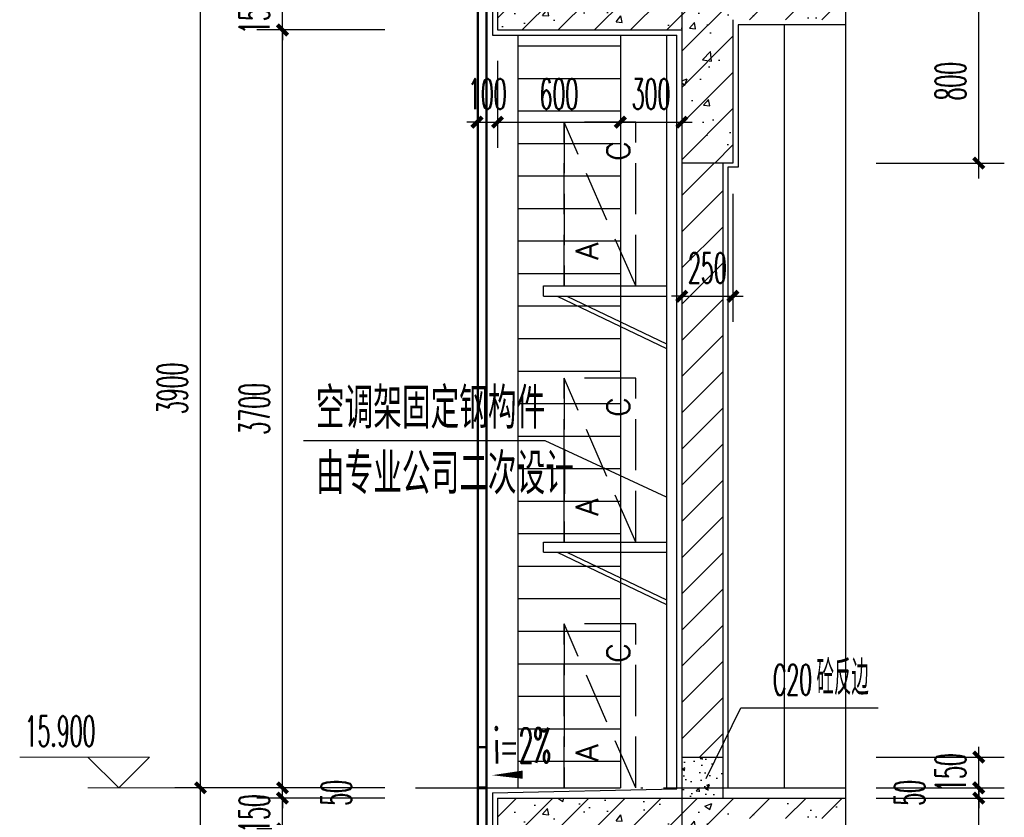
# Model space of a CAD drawing. Extents: x 1779708 to 7299578, y -1121471 to 88434.
# Tile 918 of 1056: x 6952492 to 6957301, y -955486 to -951592. Entities that reach past the tile are written whole.
import ezdxf

# ---------------------------------------------------------------- set-up
doc = ezdxf.new("R2010")
doc.units = 0
doc.header["$LTSCALE"] = 1000
doc.header["$MEASUREMENT"] = 0
doc.linetypes.add('DASH', pattern=[0.35, 0.25, -0.1])
doc.linetypes.add('DOTE', pattern=[2.42, 2, -0.2, 0.02, -0.2])
doc.layers.get('0').update_dxf_attribs({"linetype": 'CONTINUOUS'})
doc.layers.get('Defpoints').update_dxf_attribs({"linetype": 'CONTINUOUS'})
for name, color, linetype in [('AXIS', 3, 'CONTINUOUS'), ('DIM_LEAD', 3, 'CONTINUOUS'), ('DIM_SYMB', 3, 'CONTINUOUS'), ('DOTE', 1, 'DOTE'), ('J-空调', 64, 'CONTINUOUS'), ('PUB_TEXT', 7, 'CONTINUOUS'), ('WALL', 255, 'CONTINUOUS'), ('WINDOW', 2, 'CONTINUOUS'), ('可见线', 6, 'CONTINUOUS'), ('填充细线', 8, 'CONTINUOUS'), ('立面中线', 140, 'CONTINUOUS'), ('立面细线', 114, 'CONTINUOUS'), ('粉刷线', 213, 'CONTINUOUS')]:
    doc.layers.add(name, color=color, linetype=linetype)
doc.layers.add('DIM_ELEV', color=3, linetype='CONTINUOUS', lineweight=13)
doc.styles.add('_TCH_DIM', font='SIMPLEX.shx', dxfattribs={"width": 0.7, "bigfont": 'GBCBIG.shx'})
doc.styles.add('_TCH_DIM_T3', font='SIMPLEX.shx', dxfattribs={"width": 0.494118, "bigfont": 'GBCBIG.shx'})
doc.styles.add('dim_font', font='SIMPLEX.shx', dxfattribs={"width": 0.8})
doc.styles.add('HZTXT', font='simplex.shx', dxfattribs={"width": 0.7, "bigfont": 'HZTXT.shx'})
doc.dimstyles.new('_TCH_ARCH&&50', dxfattribs={"dimtxt": 148.75, "dimasz": 50, "dimexe": 125, "dimexo": 150, "dimgap": 63.125, "dimtad": 1, "dimdec": 0, "dimzin": 0, "dimdsep": 46, "dimtxsty": '_TCH_DIM_T3', "dimblk": 'ARCHTICK', "dimcen": 0.09, "dimdle": 75, "dimclrt": 7, "dimazin": 2, "dimtfac": 1, "dimtdec": 0, "dimtix": 1, "dimtmove": 2, "dimatfit": 3, "dimfxl": 250, "dimtolj": 1, "dimtzin": 0, "dimarcsym": 0})

# ---------------------------------------------------------------- blocks, each defined once
blk = doc.blocks.new('3r13ef')
at = {"layer": 'J-空调', "linetype": 'DASH'}
blk.add_line((0, 0), (800, 350), dxfattribs=at)
blk.add_lwpolyline([(800, 350), (0, 350)], close=True, dxfattribs=at)
blk.add_lwpolyline([(0, 350), (0, 0), (800, 0), (800, 350)], dxfattribs=at)
at = {"layer": 'J-空调', "style": 'dim_font'}
for s, p in [('A', (128.2, 183.7)), ('C', (609.5, 29.8))]:
    blk.add_text(s, height=109.5, dxfattribs=at).set_placement(p)
blk = doc.blocks.new('A$C2A051399')
at = {"layer": '可见线'}
for p, q in [((0, 304.6), (600, 304.6)), ((0, 254.6), (0, 304.6)), ((0, 254.6), (600, 254.6)), ((66.6, 254.6), (600, 0)), ((113.1, 254.6), (600, 22.2))]:
    blk.add_line(p, q, dxfattribs=at)
at = {"layer": 'J-空调', "extrusion": (0, 0, -1), "xscale": -1, "zscale": -1, "rotation": 270}
blk.add_blockref('3r13ef', (-450, 304.6), dxfattribs=at)
blk = doc.blocks.new('_ArchTick')
at = {"color": 0, "linetype": 'ByBlock', "const_width": 0.4}
blk.add_lwpolyline([(-0.5, -0.5), (0.5, 0.5)], dxfattribs=at)
blk = doc.blocks.new('*D686')
at = {"layer": 'AXIS', "color": 0, "lineweight": -2, "transparency": 16777216}
for p, q in [((6953375.8, -959317.3), (6953375.8, -955267.3)), ((6954275.8, -955342.3), (6953250.8, -955342.3)), ((6954275.8, -959242.3), (6953250.8, -959242.3))]:
    blk.add_line(p, q, dxfattribs=at)
at = {"layer": 'Defpoints', "color": 0, "transparency": 16777216}
for p in [(6953375.8, -955342.3), (6954425.8, -955342.3), (6954425.8, -959242.3)]:
    blk.add_point(p, dxfattribs=at)
at = {"layer": 'AXIS', "color": 0, "lineweight": -2, "transparency": 16777216, "xscale": 50, "yscale": 50, "zscale": 50}
for p, rotation in [((6953375.8, -955342.3), 90), ((6953375.8, -959242.3), 270)]:
    blk.add_blockref('_ArchTick', p, dxfattribs=dict(at, rotation=rotation))
at = {"layer": 'AXIS', "color": 7, "transparency": 16777216, "insert": (6953238.3, -957292.3), "char_height": 148.75, "attachment_point": 5, "rotation": 90, "style": '_TCH_DIM_T3'}
blk.add_mtext('\\A1;3900', dxfattribs=at)
blk = doc.blocks.new('*D687')
at = {"layer": 'AXIS', "color": 0, "lineweight": -2, "transparency": 16777216}
for p, q in [((6953375.8, -955417.3), (6953375.8, -951367.3)), ((6954275.8, -951442.3), (6953250.8, -951442.3)), ((6954275.8, -955342.3), (6953250.8, -955342.3))]:
    blk.add_line(p, q, dxfattribs=at)
at = {"layer": 'Defpoints', "color": 0, "transparency": 16777216}
for p in [(6953375.8, -951442.3), (6954425.8, -951442.3), (6954425.8, -955342.3)]:
    blk.add_point(p, dxfattribs=at)
at = {"layer": 'AXIS', "color": 0, "lineweight": -2, "transparency": 16777216, "xscale": 50, "yscale": 50, "zscale": 50}
for p, rotation in [((6953375.8, -951442.3), 90), ((6953375.8, -955342.3), 270)]:
    blk.add_blockref('_ArchTick', p, dxfattribs=dict(at, rotation=rotation))
at = {"layer": 'AXIS', "color": 7, "transparency": 16777216, "insert": (6953238.3, -953392.3), "char_height": 148.75, "attachment_point": 5, "rotation": 90, "style": '_TCH_DIM_T3'}
blk.add_mtext('\\A1;3900', dxfattribs=at)
blk = doc.blocks.new('*D730')
at = {"layer": 'AXIS', "color": 0, "lineweight": -2, "transparency": 16777216}
for p, q in [((6953775.8, -959317.3), (6953775.8, -955467.3)), ((6954275.8, -955542.3), (6953650.8, -955542.3)), ((6954275.8, -959242.3), (6953650.8, -959242.3))]:
    blk.add_line(p, q, dxfattribs=at)
at = {"layer": 'Defpoints', "color": 0, "transparency": 16777216}
for p in [(6953775.8, -955542.3), (6954425.8, -955542.3), (6954425.8, -959242.3)]:
    blk.add_point(p, dxfattribs=at)
at = {"layer": 'AXIS', "color": 0, "lineweight": -2, "transparency": 16777216, "xscale": 50, "yscale": 50, "zscale": 50}
for p, rotation in [((6953775.8, -955542.3), 90), ((6953775.8, -959242.3), 270)]:
    blk.add_blockref('_ArchTick', p, dxfattribs=dict(at, rotation=rotation))
at = {"layer": 'AXIS', "color": 7, "transparency": 16777216, "insert": (6953638.3, -957392.3), "char_height": 148.75, "attachment_point": 5, "rotation": 90, "style": '_TCH_DIM_T3'}
blk.add_mtext('\\A1;3700', dxfattribs=at)
blk = doc.blocks.new('*D731')
at = {"layer": 'AXIS', "color": 0, "lineweight": -2, "transparency": 16777216}
for p, q in [((6953775.8, -955392.3), (6953775.8, -955342.3)), ((6954275.8, -955392.3), (6953650.8, -955392.3)), ((6953775.8, -955542.3), (6953775.8, -955392.3)), ((6954275.8, -955542.3), (6953650.8, -955542.3)), ((6953775.8, -955542.3), (6953775.8, -955592.3))]:
    blk.add_line(p, q, dxfattribs=at)
at = {"layer": 'Defpoints', "color": 0, "transparency": 16777216}
for p in [(6953775.8, -955392.3), (6954425.8, -955392.3), (6954425.8, -955542.3)]:
    blk.add_point(p, dxfattribs=at)
at = {"layer": 'AXIS', "color": 0, "lineweight": -2, "transparency": 16777216, "xscale": 50, "yscale": 50, "zscale": 50}
for p, rotation in [((6953775.8, -955392.3), 270), ((6953775.8, -955542.3), 90)]:
    blk.add_blockref('_ArchTick', p, dxfattribs=dict(at, rotation=rotation))
at = {"layer": 'AXIS', "color": 7, "transparency": 16777216, "insert": (6953638.3, -955467.3), "char_height": 148.75, "attachment_point": 5, "rotation": 90, "style": '_TCH_DIM_T3'}
blk.add_mtext('\\A1;150', dxfattribs=at)
blk = doc.blocks.new('*D732')
at = {"layer": 'AXIS', "color": 0, "lineweight": -2, "transparency": 16777216}
for p, q in [((6953775.8, -955342.3), (6953775.8, -955292.3)), ((6954275.8, -955342.3), (6953650.8, -955342.3)), ((6953775.8, -955392.3), (6953775.8, -955342.3)), ((6954275.8, -955392.3), (6953650.8, -955392.3)), ((6953775.8, -955392.3), (6953775.8, -955442.3))]:
    blk.add_line(p, q, dxfattribs=at)
at = {"layer": 'Defpoints', "color": 0, "transparency": 16777216}
for p in [(6953775.8, -955342.3), (6954425.8, -955342.3), (6954425.8, -955392.3)]:
    blk.add_point(p, dxfattribs=at)
at = {"layer": 'AXIS', "color": 0, "lineweight": -2, "transparency": 16777216, "xscale": 50, "yscale": 50, "zscale": 50}
for p, rotation in [((6953775.8, -955342.3), 270), ((6953775.8, -955392.3), 90)]:
    blk.add_blockref('_ArchTick', p, dxfattribs=dict(at, rotation=rotation))
at = {"layer": 'AXIS', "color": 7, "transparency": 16777216, "insert": (6954038.3, -955367.3), "char_height": 148.75, "attachment_point": 5, "rotation": 90, "style": '_TCH_DIM_T3'}
blk.add_mtext('\\A1;50', dxfattribs=at)
blk = doc.blocks.new('*D733')
at = {"layer": 'AXIS', "color": 0, "lineweight": -2, "transparency": 16777216}
for p, q in [((6953775.8, -955417.3), (6953775.8, -951567.3)), ((6954275.8, -951642.3), (6953650.8, -951642.3)), ((6954275.8, -955342.3), (6953650.8, -955342.3))]:
    blk.add_line(p, q, dxfattribs=at)
at = {"layer": 'Defpoints', "color": 0, "transparency": 16777216}
for p in [(6953775.8, -951642.3), (6954425.8, -951642.3), (6954425.8, -955342.3)]:
    blk.add_point(p, dxfattribs=at)
at = {"layer": 'AXIS', "color": 0, "lineweight": -2, "transparency": 16777216, "xscale": 50, "yscale": 50, "zscale": 50}
for p, rotation in [((6953775.8, -951642.3), 90), ((6953775.8, -955342.3), 270)]:
    blk.add_blockref('_ArchTick', p, dxfattribs=dict(at, rotation=rotation))
at = {"layer": 'AXIS', "color": 7, "transparency": 16777216, "insert": (6953638.3, -953492.3), "char_height": 148.75, "attachment_point": 5, "rotation": 90, "style": '_TCH_DIM_T3'}
blk.add_mtext('\\A1;3700', dxfattribs=at)
blk = doc.blocks.new('*D734')
at = {"layer": 'AXIS', "color": 0, "lineweight": -2, "transparency": 16777216}
for p, q in [((6953775.8, -951492.3), (6953775.8, -951442.3)), ((6954275.8, -951492.3), (6953650.8, -951492.3)), ((6953775.8, -951642.3), (6953775.8, -951492.3)), ((6954275.8, -951642.3), (6953650.8, -951642.3)), ((6953775.8, -951642.3), (6953775.8, -951692.3))]:
    blk.add_line(p, q, dxfattribs=at)
at = {"layer": 'Defpoints', "color": 0, "transparency": 16777216}
for p in [(6953775.8, -951492.3), (6954425.8, -951492.3), (6954425.8, -951642.3)]:
    blk.add_point(p, dxfattribs=at)
at = {"layer": 'AXIS', "color": 0, "lineweight": -2, "transparency": 16777216, "xscale": 50, "yscale": 50, "zscale": 50}
for p, rotation in [((6953775.8, -951492.3), 270), ((6953775.8, -951642.3), 90)]:
    blk.add_blockref('_ArchTick', p, dxfattribs=dict(at, rotation=rotation))
at = {"layer": 'AXIS', "color": 7, "transparency": 16777216, "insert": (6953638.3, -951567.3), "char_height": 148.75, "attachment_point": 5, "rotation": 90, "style": '_TCH_DIM_T3'}
blk.add_mtext('\\A1;150', dxfattribs=at)
blk = doc.blocks.new('*D742')
at = {"layer": 'AXIS', "color": 0, "lineweight": -2, "transparency": 16777216}
for p, q in [((6957175.8, -952367.3), (6957175.8, -951417.3)), ((6956675.8, -951492.3), (6957300.8, -951492.3)), ((6956675.8, -952292.3), (6957300.8, -952292.3))]:
    blk.add_line(p, q, dxfattribs=at)
at = {"layer": 'Defpoints', "color": 0, "transparency": 16777216}
for p in [(6956525.8, -951492.3), (6957175.8, -951492.3), (6956525.8, -952292.3)]:
    blk.add_point(p, dxfattribs=at)
at = {"layer": 'AXIS', "color": 0, "lineweight": -2, "transparency": 16777216, "xscale": 50, "yscale": 50, "zscale": 50}
for p, rotation in [((6957175.8, -951492.3), 90), ((6957175.8, -952292.3), 270)]:
    blk.add_blockref('_ArchTick', p, dxfattribs=dict(at, rotation=rotation))
at = {"layer": 'AXIS', "color": 7, "transparency": 16777216, "insert": (6957038.3, -951892.3), "char_height": 148.75, "attachment_point": 5, "rotation": 90, "style": '_TCH_DIM_T3'}
blk.add_mtext('\\A1;800', dxfattribs=at)
blk = doc.blocks.new('*D745')
at = {"layer": 'AXIS', "color": 0, "lineweight": -2, "transparency": 16777216}
for p, q in [((6955725.8, -952442.3), (6955725.8, -953067.3)), ((6955975.8, -952442.3), (6955975.8, -953067.3)), ((6955725.8, -952942.3), (6955675.8, -952942.3)), ((6955725.8, -952942.3), (6955975.8, -952942.3)), ((6955975.8, -952942.3), (6956025.8, -952942.3))]:
    blk.add_line(p, q, dxfattribs=at)
at = {"layer": 'Defpoints', "color": 0, "transparency": 16777216}
for p in [(6955725.8, -952292.3), (6955975.8, -952292.3), (6955975.8, -952942.3)]:
    blk.add_point(p, dxfattribs=at)
at = {"layer": 'AXIS', "color": 0, "lineweight": -2, "transparency": 16777216, "xscale": 50, "yscale": 50, "zscale": 50}
blk.add_blockref('_ArchTick', (6955725.8, -952942.3), dxfattribs=at)
at = {"layer": 'AXIS', "color": 0, "lineweight": -2, "transparency": 16777216, "xscale": 50, "yscale": 50, "zscale": 50, "rotation": 180}
blk.add_blockref('_ArchTick', (6955975.8, -952942.3), dxfattribs=at)
at = {"layer": 'AXIS', "color": 7, "transparency": 16777216, "insert": (6955850.8, -952804.8), "char_height": 148.75, "attachment_point": 5, "style": '_TCH_DIM_T3'}
blk.add_mtext('\\A1;250', dxfattribs=at)
blk = doc.blocks.new('*D754')
at = {"layer": 'AXIS', "color": 0, "lineweight": -2, "transparency": 16777216}
for p, q in [((6954725.8, -951792.3), (6954725.8, -952217.3)), ((6954825.8, -951792.3), (6954825.8, -952217.3)), ((6954725.8, -952092.3), (6954675.8, -952092.3)), ((6954725.8, -952092.3), (6954825.8, -952092.3)), ((6954825.8, -952092.3), (6954875.8, -952092.3))]:
    blk.add_line(p, q, dxfattribs=at)
at = {"layer": 'Defpoints', "color": 0, "transparency": 16777216}
for p in [(6954725.8, -951642.3), (6954825.8, -951642.3), (6954825.8, -952092.3)]:
    blk.add_point(p, dxfattribs=at)
at = {"layer": 'AXIS', "color": 0, "lineweight": -2, "transparency": 16777216, "xscale": 50, "yscale": 50, "zscale": 50}
blk.add_blockref('_ArchTick', (6954725.8, -952092.3), dxfattribs=at)
at = {"layer": 'AXIS', "color": 0, "lineweight": -2, "transparency": 16777216, "xscale": 50, "yscale": 50, "zscale": 50, "rotation": 180}
blk.add_blockref('_ArchTick', (6954825.8, -952092.3), dxfattribs=at)
at = {"layer": 'AXIS', "color": 7, "transparency": 16777216, "insert": (6954775.8, -951954.8), "char_height": 148.75, "attachment_point": 5, "style": '_TCH_DIM_T3'}
blk.add_mtext('\\A1;100', dxfattribs=at)
blk = doc.blocks.new('*D755')
at = {"layer": 'AXIS', "color": 0, "lineweight": -2, "transparency": 16777216}
for p, q in [((6954825.8, -951792.3), (6954825.8, -952217.3)), ((6955425.8, -951792.3), (6955425.8, -952217.3)), ((6954750.8, -952092.3), (6955500.8, -952092.3))]:
    blk.add_line(p, q, dxfattribs=at)
at = {"layer": 'Defpoints', "color": 0, "transparency": 16777216}
for p in [(6954825.8, -951642.3), (6955425.8, -951642.3), (6955425.8, -952092.3)]:
    blk.add_point(p, dxfattribs=at)
at = {"layer": 'AXIS', "color": 0, "lineweight": -2, "transparency": 16777216, "xscale": 50, "yscale": 50, "zscale": 50, "rotation": 180}
blk.add_blockref('_ArchTick', (6954825.8, -952092.3), dxfattribs=at)
at = {"layer": 'AXIS', "color": 0, "lineweight": -2, "transparency": 16777216, "xscale": 50, "yscale": 50, "zscale": 50}
blk.add_blockref('_ArchTick', (6955425.8, -952092.3), dxfattribs=at)
at = {"layer": 'AXIS', "color": 7, "transparency": 16777216, "insert": (6955125.8, -951954.8), "char_height": 148.75, "attachment_point": 5, "style": '_TCH_DIM_T3'}
blk.add_mtext('\\A1;600', dxfattribs=at)
blk = doc.blocks.new('*D756')
at = {"layer": 'AXIS', "color": 0, "lineweight": -2, "transparency": 16777216}
for p, q in [((6955425.8, -951792.3), (6955425.8, -952217.3)), ((6955725.8, -951792.3), (6955725.8, -952217.3)), ((6955425.8, -952092.3), (6955375.8, -952092.3)), ((6955425.8, -952092.3), (6955725.8, -952092.3)), ((6955725.8, -952092.3), (6955775.8, -952092.3))]:
    blk.add_line(p, q, dxfattribs=at)
at = {"layer": 'Defpoints', "color": 0, "transparency": 16777216}
for p in [(6955425.8, -951642.3), (6955725.8, -951642.3), (6955725.8, -952092.3)]:
    blk.add_point(p, dxfattribs=at)
at = {"layer": 'AXIS', "color": 0, "lineweight": -2, "transparency": 16777216, "xscale": 50, "yscale": 50, "zscale": 50}
blk.add_blockref('_ArchTick', (6955425.8, -952092.3), dxfattribs=at)
at = {"layer": 'AXIS', "color": 0, "lineweight": -2, "transparency": 16777216, "xscale": 50, "yscale": 50, "zscale": 50, "rotation": 180}
blk.add_blockref('_ArchTick', (6955725.8, -952092.3), dxfattribs=at)
at = {"layer": 'AXIS', "color": 7, "transparency": 16777216, "insert": (6955575.8, -951954.8), "char_height": 148.75, "attachment_point": 5, "style": '_TCH_DIM_T3'}
blk.add_mtext('\\A1;300', dxfattribs=at)
blk = doc.blocks.new('*D758')
at = {"layer": 'AXIS', "color": 0, "lineweight": -2, "transparency": 16777216}
for p, q in [((6957175.8, -956267.3), (6957175.8, -955317.3)), ((6956675.8, -955392.3), (6957300.8, -955392.3)), ((6956675.8, -956192.3), (6957300.8, -956192.3))]:
    blk.add_line(p, q, dxfattribs=at)
at = {"layer": 'Defpoints', "color": 0, "transparency": 16777216}
for p in [(6956525.8, -955392.3), (6957175.8, -955392.3), (6956525.8, -956192.3)]:
    blk.add_point(p, dxfattribs=at)
at = {"layer": 'AXIS', "color": 0, "lineweight": -2, "transparency": 16777216, "xscale": 50, "yscale": 50, "zscale": 50}
for p, rotation in [((6957175.8, -955392.3), 90), ((6957175.8, -956192.3), 270)]:
    blk.add_blockref('_ArchTick', p, dxfattribs=dict(at, rotation=rotation))
at = {"layer": 'AXIS', "color": 7, "transparency": 16777216, "insert": (6957038.3, -955792.3), "char_height": 148.75, "attachment_point": 5, "rotation": 90, "style": '_TCH_DIM_T3'}
blk.add_mtext('\\A1;800', dxfattribs=at)
blk = doc.blocks.new('*D759')
at = {"layer": 'AXIS', "color": 0, "lineweight": -2, "transparency": 16777216}
for p, q in [((6957175.8, -955342.3), (6957175.8, -955292.3)), ((6956675.8, -955342.3), (6957300.8, -955342.3)), ((6957175.8, -955392.3), (6957175.8, -955342.3)), ((6956675.8, -955392.3), (6957300.8, -955392.3)), ((6957175.8, -955392.3), (6957175.8, -955442.3))]:
    blk.add_line(p, q, dxfattribs=at)
at = {"layer": 'Defpoints', "color": 0, "transparency": 16777216}
for p in [(6956525.8, -955342.3), (6957175.8, -955342.3), (6956525.8, -955392.3)]:
    blk.add_point(p, dxfattribs=at)
at = {"layer": 'AXIS', "color": 0, "lineweight": -2, "transparency": 16777216, "xscale": 50, "yscale": 50, "zscale": 50}
for p, rotation in [((6957175.8, -955342.3), 270), ((6957175.8, -955392.3), 90)]:
    blk.add_blockref('_ArchTick', p, dxfattribs=dict(at, rotation=rotation))
at = {"layer": 'AXIS', "color": 7, "transparency": 16777216, "insert": (6956838.3, -955367.3), "char_height": 148.75, "attachment_point": 5, "rotation": 90, "style": '_TCH_DIM_T3'}
blk.add_mtext('\\A1;50', dxfattribs=at)
blk = doc.blocks.new('*D760')
at = {"layer": 'AXIS', "color": 0, "lineweight": -2, "transparency": 16777216}
for p, q in [((6957175.8, -955192.3), (6957175.8, -955142.3)), ((6956675.8, -955192.3), (6957300.8, -955192.3)), ((6957175.8, -955342.3), (6957175.8, -955192.3)), ((6956675.8, -955342.3), (6957300.8, -955342.3)), ((6957175.8, -955342.3), (6957175.8, -955392.3))]:
    blk.add_line(p, q, dxfattribs=at)
at = {"layer": 'Defpoints', "color": 0, "transparency": 16777216}
for p in [(6956525.8, -955192.3), (6957175.8, -955192.3), (6956525.8, -955342.3)]:
    blk.add_point(p, dxfattribs=at)
at = {"layer": 'AXIS', "color": 0, "lineweight": -2, "transparency": 16777216, "xscale": 50, "yscale": 50, "zscale": 50}
for p, rotation in [((6957175.8, -955192.3), 270), ((6957175.8, -955342.3), 90)]:
    blk.add_blockref('_ArchTick', p, dxfattribs=dict(at, rotation=rotation))
at = {"layer": 'AXIS', "color": 7, "transparency": 16777216, "insert": (6957038.3, -955267.3), "char_height": 148.75, "attachment_point": 5, "rotation": 90, "style": '_TCH_DIM_T3'}
blk.add_mtext('\\A1;150', dxfattribs=at)

msp = doc.modelspace()

# ---------------------------------------------------------------- hatches: boundary and pattern name
at = {"layer": '填充细线'}
h = msp.add_hatch(dxfattribs=at)
h.set_pattern_fill('钢筋混凝土', color=114, scale=50)
h.set_pattern_definition([(45, (6954825.8, -952292.29), (-88.388, 88.388), []), (50, (6954825.8, -952292.3), (358.63, -31.376), [37.5, -412.5]), (355, (6954825.8, -952292.3), (-69.376, 376.096), [30, -330]), (100.451, (6954855.68, -952294.9), (289.255, 344.72), [31.87, -350.57]), (46.184, (6954825.8, -952192.3), (533.62, -82.76), [56.25, -618.75]), (96.636, (6954870.26, -952199.2), (467.33, 487.06), [47.8, -525.86]), (351.184, (6954825.8, -952192.3), (467.33, 487.06), [45, -495]), (21, (6954875.8, -952217.3), (298.454, -201.31), [37.5, -412.5]), (326, (6954875.8, -952217.3), (121.66, 362.575), [30, -330]), (71.451, (6954900.66, -952234.06), (420.11, 161.265), [31.87, -350.57]), (37.5, (6954825.8, -952292.29), (6.08, 166.447), [0, -326, 0, -335, 0, -331.25]), (7.5, (6954825.8, -952292.29), (131.535, 197.206), [0, -191, 0, -318.5, 0, -126.25]), (327.5, (6954714.3, -952292.29), (266.911, -11.277), [0, -125, 0, -390, 0, -517.5]), (317.5, (6954664.3, -952292.29), (291.593, 50.052), [0, -162.5, 0, -259, 0, -367.5])])
h.paths.add_polyline_path([(6956525.8, -951492.3), (6954825.8, -951492.3), (6954825.8, -951642.3), (6955725.8, -951642.3), (6955725.8, -952292.3), (6955975.8, -952292.3), (6955975.8, -951592.3), (6956525.8, -951592.3)])
h = msp.add_hatch(dxfattribs=at)
h.set_pattern_fill('普通砖', color=114, scale=50)
h.set_pattern_definition([(45, (6955725.8, -955102.53), (-88.3884, 88.3884), [])])
h.paths.add_polyline_path([(6955925.8, -952292.3), (6955725.8, -952292.3), (6955725.8, -955192.3), (6955925.8, -955192.3)])
h = msp.add_hatch(dxfattribs=at)
h.set_pattern_fill('混凝土', color=114, scale=20)
h.set_pattern_definition([(50, (1680974.67, 30987.44), (143.4520365, -12.550427), [15, -165]), (355, (1680974.67, 30987.44), (-27.7502667, 150.4384267), [12, -132]), (100.4514, (1680986.62, 30986.39), (115.7018763, 137.8879084), [12.748038, -140.2284224]), (46.1842, (1680974.67, 31027.44), (213.44821, -33.103803), [22.5, -247.5]), (96.6356, (1680992.45, 31024.68), (186.932541, 194.823574), [19.122058, -210.3426]), (351.1842, (1680974.67, 31027.44), (186.932389, 194.82372), [18, -198]), (21, (1680994.67, 31017.44), (119.3814104, -80.5237781), [15, -165]), (326, (1680994.67, 31017.44), (48.6630664, 145.030009), [12, -132]), (71.4514, (1681004.61, 31010.73), (168.0445257, 64.5060993), [12.748038, -140.2284224]), (37.5, (1680974.666, 30987.44), (2.43197106, 66.57877077), [0, -130.4, 0, -134, 0, -132.5]), (7.5, (1680974.666, 30987.44), (52.6139075, 78.8823424), [0, -76.4, 0, -127.4, 0, -50.5]), (327.5, (1680930.066, 30987.44), (106.76448723, -4.51097435), [0, -50, 0, -156, 0, -207]), (317.5, (1680910.07, 30987.44), (116.6372339, 20.0209965), [0, -65, 0, -103.6, 0, -147])])
h.paths.add_polyline_path([(6955925.8, -955192.3), (6955725.8, -955192.3), (6955725.8, -955392.3), (6955925.8, -955392.3)])
h = msp.add_hatch(dxfattribs=at)
h.set_pattern_fill('钢筋混凝土', color=114, scale=50)
h.set_pattern_definition([(45, (6954825.8, -956192.29), (-88.388, 88.388), []), (50, (6954825.8, -956192.3), (358.63, -31.376), [37.5, -412.5]), (355, (6954825.8, -956192.3), (-69.376, 376.096), [30, -330]), (100.451, (6954855.68, -956194.9), (289.255, 344.72), [31.87, -350.57]), (46.184, (6954825.8, -956092.3), (533.62, -82.76), [56.25, -618.75]), (96.636, (6954870.26, -956099.2), (467.33, 487.06), [47.8, -525.86]), (351.184, (6954825.8, -956092.3), (467.33, 487.06), [45, -495]), (21, (6954875.8, -956117.3), (298.454, -201.31), [37.5, -412.5]), (326, (6954875.8, -956117.3), (121.66, 362.575), [30, -330]), (71.451, (6954900.66, -956134.06), (420.11, 161.265), [31.87, -350.57]), (37.5, (6954825.8, -956192.29), (6.08, 166.447), [0, -326, 0, -335, 0, -331.25]), (7.5, (6954825.8, -956192.29), (131.535, 197.206), [0, -191, 0, -318.5, 0, -126.25]), (327.5, (6954714.3, -956192.29), (266.911, -11.277), [0, -125, 0, -390, 0, -517.5]), (317.5, (6954664.3, -956192.29), (291.593, 50.052), [0, -162.5, 0, -259, 0, -367.5])])
h.paths.add_polyline_path([(6956525.8, -955392.3), (6954825.8, -955392.3), (6954825.8, -955542.3), (6955725.8, -955542.3), (6955725.8, -956192.3), (6955975.8, -956192.3), (6955975.8, -955492.3), (6956525.8, -955492.3)])
at = {"layer": '立面细线'}
h = msp.add_hatch(dxfattribs=at)
h.set_pattern_fill('ANSI31', color=256, scale=100, angle=135, style=0)
h.set_pattern_definition([(180, (6985.29, -29700), (-1e-14, -158.75), [])])
h.paths.add_polyline_path([(6954925.8, -951667.3), (6954925.8, -955342.3), (6955425.8, -955342.3), (6955425.8, -951667.3)])

# ---------------------------------------------------------------- linework, layer by layer
at = {"layer": 'DIM_ELEV'}
for p, q in [((6953125.8, -955192.3), (6952492.5, -955192.3)), ((6952975.8, -955342.3), (6952825.8, -955192.3)), ((6952975.8, -955342.3), (6953125.8, -955192.3)), ((6953775.8, -955342.3), (6952825.8, -955342.3))]:
    msp.add_line(p, q, dxfattribs=at)
at = {"layer": 'DIM_LEAD'}
for p, q in [((6955058.5, -953648.4), (6953879, -953648.4)), ((6955650.8, -953923.5), (6955058.5, -953648.4)), ((6955650.8, -953923.5), (6955058.5, -953648.4)), ((6955844.8, -955296.3), (6956014.9, -954950.9)), ((6955844.8, -955296.3), (6956014.9, -954950.9)), ((6956014.9, -954950.9), (6956684, -954950.9))]:
    msp.add_line(p, q, dxfattribs=at)
at = {"layer": 'DIM_SYMB'}
msp.add_lwpolyline([(6956525.8, -945692.3), (6956525.8, -958611), (6956630.8, -958649.3), (6956420.8, -958686.3), (6956525.8, -958723.5), (6956525.8, -971642.3)], dxfattribs=at)
msp.add_lwpolyline([(6955107.6, -955275.5, 0, 0, 0), (6954799.1, -955280.6, 0, 40, 0), (6954949.1, -955278.1, 0, 0, 0)], format="xyseb", dxfattribs=at)
at = {"layer": 'DOTE', "linetype": 'DOTE', "ltscale": 0.5}
for p, q in [((6955725.8, -947492.3), (6955725.8, -972342.3)), ((6954425.8, -955342.3), (6956525.8, -955342.3))]:
    msp.add_line(p, q, dxfattribs=at)
at = {"layer": 'WALL'}
for p, q in [((6954825.8, -951492.3), (6954825.8, -951642.3)), ((6955975.8, -951592.3), (6955975.8, -952292.3)), ((6954825.8, -951642.3), (6955725.8, -951642.3)), ((6955725.8, -951642.3), (6955725.8, -952292.3)), ((6955725.8, -952292.3), (6955725.8, -955392.3)), ((6955975.8, -952292.3), (6955725.8, -952292.3)), ((6955925.8, -952292.3), (6955925.8, -955392.3)), ((6955725.8, -955192.3), (6955925.8, -955192.3)), ((6954825.8, -955392.3), (6956525.8, -955392.3)), ((6954825.8, -955392.3), (6954825.8, -955542.3))]:
    msp.add_line(p, q, dxfattribs=at)
at = {"layer": 'WINDOW'}
for points in [[(6954775.8, -962242.3), (6954775.8, -948292.3), (6954725.8, -948292.3), (6954725.8, -962242.3)], [(6954770.8, -962237.3), (6954770.8, -948297.3), (6954730.8, -948297.3), (6954730.8, -962237.3)], [(6954725.8, -955342.3), (6954775.8, -955342.3), (6954775.8, -955142.3), (6954725.8, -955142.3)], [(6954730.8, -955337.3), (6954770.8, -955337.3), (6954770.8, -955147.3), (6954730.8, -955147.3)], [(6954725.8, -955542.3), (6954775.8, -955542.3), (6954775.8, -955342.3), (6954725.8, -955342.3)], [(6954730.8, -955537.3), (6954770.8, -955537.3), (6954770.8, -955347.3), (6954730.8, -955347.3)]]:
    msp.add_lwpolyline(points, close=True, dxfattribs=at)
at = {"layer": '可见线'}
msp.add_line((6955650.8, -951667.3), (6955650.8, -955348.4), dxfattribs=at)
at = {"layer": '立面中线'}
for p, q in [((6956225.8, -951617.3), (6956225.8, -955342.3)), ((6954925.8, -951667.3), (6954925.8, -955342.3)), ((6955425.8, -951667.3), (6955425.8, -955342.3))]:
    msp.add_line(p, q, dxfattribs=at)
at = {"layer": '粉刷线'}
for p, q in [((6954800.8, -951467.3), (6954800.8, -951667.3)), ((6954800.8, -951667.3), (6955700.8, -951667.3)), ((6955950.8, -952312.3), (6955950.8, -955342.3)), ((6954800.8, -955367.3), (6955700.8, -955347.3)), ((6954800.8, -955367.3), (6954800.8, -955567.3)), ((6955925.8, -955342.3), (6956525.8, -955342.3))]:
    msp.add_line(p, q, dxfattribs=at)
for points in [[(6956525.8, -951617.3), (6956000.8, -951617.3), (6956000.8, -952312.3), (6955950.8, -952312.3)], [(6955700.8, -955347.3), (6955700.8, -951667.3)]]:
    msp.add_lwpolyline(points, dxfattribs=at)

# ---------------------------------------------------------------- block references
for p in [(6955050.8, -953196.8), (6955050.8, -954446.8)]:
    msp.add_blockref('A$C2A051399', p)
at = {"layer": 'J-空调', "extrusion": (0, 0, -1), "xscale": -1, "zscale": -1, "rotation": 270}
msp.add_blockref('3r13ef', (-6955500.8, -955342.3), dxfattribs=at)

# ---------------------------------------------------------------- texts
at = {"layer": 'PUB_TEXT', "color": 7}
for s, height, style, width, p in [('空调架固定钢构件', 200, 'HZTXT', 0.7, (6953939, -953588.4)), ('由专业公司二次设计', 200, 'HZTXT', 0.7, (6953939, -953908.4)), ('C20', 148.75, '_TCH_DIM', 0.494118, (6956170.4, -954889.1)), ('砼反边', 168.79, '_TCH_DIM', 0.7, (6956383.9, -954889.1)), ('15.900', 148.75, '_TCH_DIM', 0.494118, (6952516.3, -955139.8))]:
    msp.add_text(s, height=height, dxfattribs=dict(at, style=style, width=width)).set_placement(p)
at = {"layer": 'PUB_TEXT', "color": 7, "style": '_TCH_DIM', "width": 0.494118}
msp.add_text('i=2%', height=170, rotation=0.9548, dxfattribs=at).set_placement((6954808.4, -955223.2))

# ---------------------------------------------------------------- dimensions: what is measured, and where the dimension line sits
at = {"layer": 'AXIS'}
for p1, p2, distance, picture, middle in [((6954425.8, -955342.3), (6954425.8, -951442.3), 1050, '*D687', (6953238.3, -953392.3)), ((6954425.8, -951642.3), (6954425.8, -951492.3), 650, '*D734', (6953638.3, -951567.3)), ((6956525.8, -952292.3), (6956525.8, -951492.3), -650, '*D742', (6957038.3, -951892.3)), ((6954425.8, -955342.3), (6954425.8, -951642.3), 650, '*D733', (6953638.3, -953492.3)), ((6954725.8, -951642.3), (6954825.8, -951642.3), -450, '*D754', (6954775.8, -951954.8)), ((6954825.8, -951642.3), (6955425.8, -951642.3), -450, '*D755', (6955125.8, -951954.8)), ((6955425.8, -951642.3), (6955725.8, -951642.3), -450, '*D756', (6955575.8, -951954.8)), ((6955725.8, -952292.3), (6955975.8, -952292.3), -650, '*D745', (6955850.8, -952804.8)), ((6956525.8, -955342.3), (6956525.8, -955192.3), -650, '*D760', (6957038.3, -955267.3)), ((6954425.8, -959242.3), (6954425.8, -955342.3), 1050, '*D686', (6953238.3, -957292.3)), ((6954425.8, -955542.3), (6954425.8, -955392.3), 650, '*D731', (6953638.3, -955467.3)), ((6956525.8, -956192.3), (6956525.8, -955392.3), -650, '*D758', (6957038.3, -955792.3)), ((6954425.8, -959242.3), (6954425.8, -955542.3), 650, '*D730', (6953638.3, -957392.3))]:
    dim = msp.add_aligned_dim(p1=p1, p2=p2, distance=distance, dimstyle='_TCH_ARCH&&50', dxfattribs=at)
    dim.commit()
    dim.dimension.update_dxf_attribs({"geometry": picture, "text_midpoint": middle})
for base, p1, p2, picture, middle in [((6953775.8, -955342.3), (6954425.8, -955392.3), (6954425.8, -955342.3), '*D732', (6954038.3, -955367.3)), ((6957175.8, -955342.3), (6956525.8, -955392.3), (6956525.8, -955342.3), '*D759', (6956838.3, -955367.3))]:
    dim = msp.add_linear_dim(base=base, p1=p1, p2=p2, angle=90, dimstyle='_TCH_ARCH&&50', dxfattribs=at)
    dim.commit()
    dim.dimension.update_dxf_attribs({"geometry": picture, "text_midpoint": middle, "dimtype": 161})

doc.saveas('drawing.dxf')
